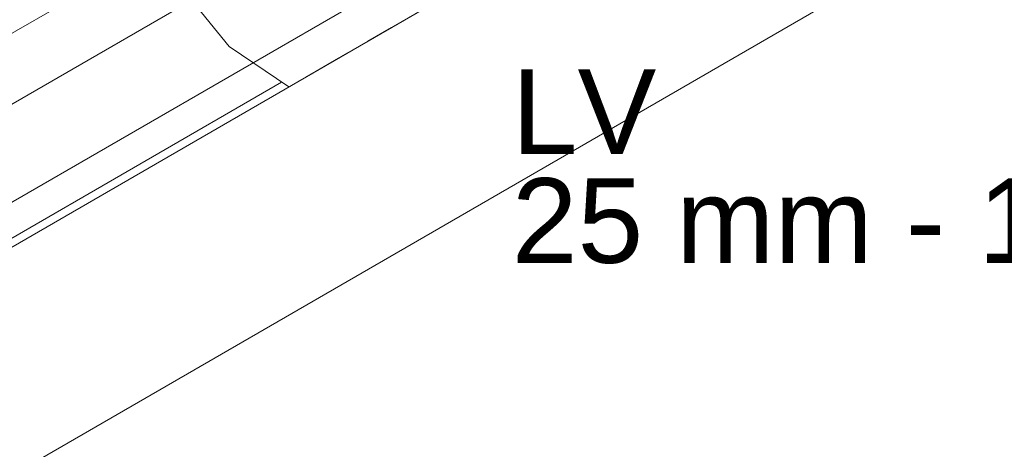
# Model space of a CAD drawing. Header units: millimetres. Extents: x 2 to 902, y -447 to 199.
# Tile 283 of 656: x 76.27 to 78.59, y 58.59 to 59.6. Entities that reach past the tile are written whole.
import ezdxf

# ---------------------------------------------------------------- set-up
doc = ezdxf.new("R2010")
doc.units = ezdxf.units.MM
doc.header["$MEASUREMENT"] = 0
doc.linetypes.add('NULL', pattern=[0])
for name, color, linetype, lineweight in [('IFC-Corrimão-Contorno', 36, 'Continuous', 5), ('IFC-Elemento terminal-Contorno', 253, 'Continuous', 5), ('IFC-Parede-Contorno', 42, 'Continuous', 5), ('IFC-Viga-Contorno', 66, 'Continuous', 5), ('Textos', 7, 'Continuous', 9)]:
    doc.layers.add(name, color=color, linetype=linetype, lineweight=lineweight)
doc.styles.add('Arial', font='arial.ttf')

msp = doc.modelspace()

# ---------------------------------------------------------------- linework, layer by layer
at = {"layer": 'IFC-Corrimão-Contorno', "color": 7, "lineweight": 5}
for p, q in [((81.6552, 62.6947), (71.625, 56.9037)), ((76.7124, 59.6729), (71.7705, 56.8198))]:
    msp.add_line(p, q, dxfattribs=at)
at = {"layer": 'IFC-Elemento terminal-Contorno', "lineweight": 5}
for p, q in [((76.6582, 59.6659), (76.7603, 59.5405)), ((77.2672, 59.6562), (77.1298, 59.5769)), ((77.1298, 59.5769), (77.019, 59.5129)), ((77.1446, 59.5854), (77.0887, 59.5532)), ((76.7603, 59.5405), (76.9014, 59.445)), ((77.0408, 59.5255), (77.0015, 59.5028)), ((77.019, 59.5129), (76.9414, 59.4681)), ((76.9414, 59.4681), (76.9014, 59.445)), ((76.9512, 59.4738), (76.941, 59.4679))]:
    msp.add_line(p, q, dxfattribs=at)
at = {"layer": 'IFC-Parede-Contorno', "color": 7, "lineweight": 5}
for p, q in [((82.0013, 62.4949), (71.4426, 56.3989)), ((82.0928, 62.4421), (71.5342, 56.3461))]:
    msp.add_line(p, q, dxfattribs=at)
at = {"layer": 'IFC-Viga-Contorno', "color": 7, "lineweight": 5}
for p, q in [((81.0409, 61.2961), (72.0007, 56.0767)), ((81.0409, 61.2961), (72.0007, 56.0767)), ((76.8846, 59.4564), (71.5157, 56.3567))]:
    msp.add_line(p, q, dxfattribs=at)

# ---------------------------------------------------------------- texts
at = {"layer": 'Textos', "linetype": 'NULL', "char_height": 0.2, "attachment_point": 7, "line_spacing_factor": 0.6, "style": 'Arial'}
for s, insert, width in [('LV', (77.4287, 59.2866), 0.683537), ('25 mm - 1/2"', (77.4287, 59.0266), 3.178963)]:
    msp.add_mtext(s, dxfattribs=dict(at, insert=insert, width=width))

doc.saveas('drawing.dxf')
